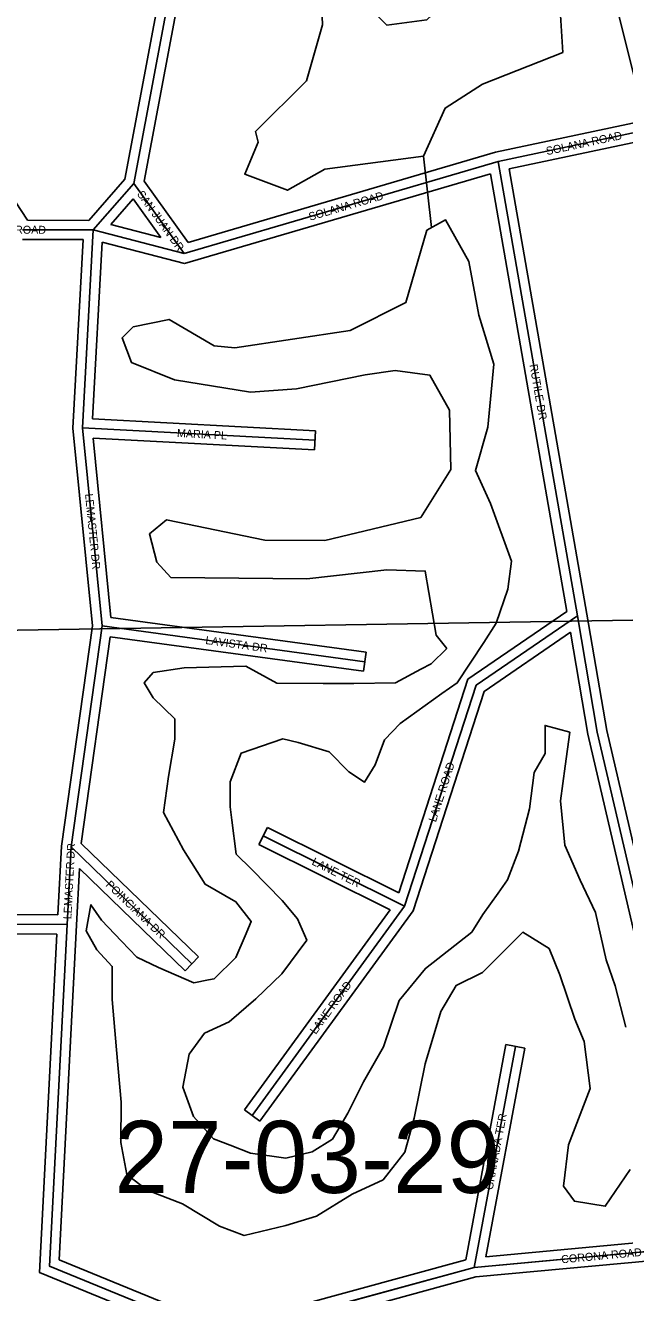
# Model space of a CAD drawing. Extents: x 418523 to 616617, y 1878279 to 2196743.
# Drawn here: x 535754 to 537626, y 2139525 to 2143484 of the extents above; entities that cross this region are included whole.
import ezdxf

# ---------------------------------------------------------------- set-up
doc = ezdxf.new("R2010")
doc.units = 0
for name, color, linetype in [('Level 1', 7, 'Continuous'), ('Level 2', 7, 'Continuous'), ('Level 23', 7, 'Continuous'), ('Level 31', 7, 'Continuous'), ('Level 32', 7, 'Continuous'), ('Level 34', 7, 'Continuous'), ('Level 5', 7, 'Continuous'), ('Level 8', 7, 'Continuous')]:
    doc.layers.add(name, color=color, linetype=linetype)

msp = doc.modelspace()

# ---------------------------------------------------------------- linework, layer by layer
at = {"layer": 'Level 1'}
msp.add_line((537794.425, 2141628.614), (534448.961, 2141573.921), dxfattribs=at)
at = {"layer": 'Level 23'}
msp.add_line((537422.496, 2144262.222), (537689.855, 2143186.896), dxfattribs=at)
at = {"layer": 'Level 31'}
for p, q in [((536318.408, 2144189.086), (536093.349, 2142989.679)), ((537736.247, 2143166.083), (537230.567, 2143058.644)), ((537230.567, 2143058.644), (536250.539, 2142770.946)), ((537230.567, 2143058.644), (537478.572, 2141639.46)), ((536093.349, 2142989.679), (535966.535, 2142844.629)), ((536093.349, 2142989.679), (536250.539, 2142770.946)), ((535966.535, 2142844.629), (535745.454, 2142845.366)), ((535966.535, 2142844.629), (535932.895, 2142226.478)), ((536250.539, 2142770.946), (535966.535, 2142844.629)), ((535932.895, 2142226.478), (535994.006, 2141608.012)), ((536659.193, 2142187.693), (535932.895, 2142226.478)), ((535994.006, 2141608.012), (535896.955, 2140917.337)), ((536814.829, 2141496.179), (535994.006, 2141608.012)), ((536938.646, 2140732.035), (536497.182, 2140951.707)), ((535896.955, 2140917.337), (535884.462, 2140674.802)), ((536274.764, 2140552.396), (535896.955, 2140917.337)), ((536938.646, 2140732.035), (536462.708, 2140078.982)), ((537284.644, 2140294.471), (537156.03, 2139603.898)), ((537787.995, 2139662.437), (537156.03, 2139603.898)), ((537156.03, 2139603.898), (536365.663, 2139388.306))]:
    msp.add_line(p, q, dxfattribs=at)
for points in [[(537478.572, 2141639.46), (537162.014, 2141422.294), (536938.646, 2140732.035)], [(537478.572, 2141639.46), (537540.546, 2141275.572), (537789.779, 2140207.748)], [(535437.357, 2140659.506), (535454.882, 2140668.237), (535484.285, 2140676.867), (535513.659, 2140676.769), (535884.462, 2140674.802)], [(535884.462, 2140674.802), (535829.429, 2139608.302), (536365.663, 2139388.306)]]:
    msp.add_lwpolyline(points, dxfattribs=at)
at = {"layer": 'Level 32'}
for p, q in [((536348.857, 2144188.681), (536125.204, 2142996.761)), ((536284.515, 2144171.127), (536065.374, 2143003.259)), ((537689.855, 2143186.896), (537223.214, 2143087.751)), ((535555.498, 2143182.499), (535761.494, 2142875.312)), ((537704.093, 2143128.58), (537265.1, 2143035.31)), ((537223.215, 2143087.751), (536262.492, 2142805.721)), ((537265.1, 2143035.31), (537508.125, 2141644.624)), ((536065.375, 2143003.26), (535952.955, 2142874.674)), ((536125.204, 2142996.761), (536262.492, 2142805.721)), ((537206.795, 2143020.398), (536251.033, 2142739.823)), ((537206.796, 2143020.398), (537445.701, 2141653.29)), ((536091.05, 2142941.468), (536021.105, 2142861.464)), ((536091.05, 2142941.468), (536177.751, 2142820.823)), ((535952.955, 2142874.673), (535761.494, 2142875.312)), ((536177.75, 2142820.823), (536021.105, 2142861.465)), ((535934.864, 2142814.732), (535745.355, 2142815.366)), ((535934.864, 2142814.732), (535902.815, 2142225.813)), ((535994.499, 2142806.38), (535964.483, 2142254.834)), ((536251.034, 2142739.822), (535994.5, 2142806.379)), ((536660.793, 2142217.651), (535964.484, 2142254.834)), ((535902.815, 2142225.813), (535963.799, 2141608.633)), ((535966.186, 2142194.656), (536021.532, 2141634.539)), ((536657.594, 2142157.735), (535966.186, 2142194.656)), ((536657.594, 2142157.735), (536660.793, 2142217.651)), ((535963.799, 2141608.633), (535867.065, 2140920.202)), ((536818.879, 2141525.905), (536021.533, 2141634.539)), ((536019.558, 2141574.251), (535928.792, 2140928.296)), ((536810.78, 2141466.452), (536019.558, 2141574.252)), ((536810.78, 2141466.452), (536818.879, 2141525.905)), ((536483.818, 2140924.847), (536510.548, 2140978.566)), ((536920.829, 2140774.411), (536510.548, 2140978.566)), ((536295.607, 2140573.973), (535928.792, 2140928.296)), ((535867.064, 2140920.201), (535855.976, 2140704.953)), ((536893.482, 2140720.998), (536483.818, 2140924.847)), ((535923.526, 2140849.961), (535914.424, 2140673.258)), ((536253.921, 2140530.817), (535923.525, 2140849.961)), ((536893.482, 2140720.998), (536438.463, 2140096.651)), ((536965.715, 2140718.237), (536486.954, 2140061.311)), ((536253.921, 2140530.817), (536295.607, 2140573.973)), ((537255.15, 2140299.965), (537129.981, 2139627.889)), ((537314.137, 2140288.977), (537255.15, 2140299.965)), ((537314.137, 2140288.977), (537192.793, 2139637.431)), ((536486.954, 2140061.311), (536438.463, 2140096.651)), ((537788.094, 2139692.575), (537192.793, 2139637.431)), ((537129.981, 2139627.889), (536367.611, 2139419.934)), ((537787.896, 2139632.298), (537161.402, 2139574.266)), ((537161.402, 2139574.266), (536381.862, 2139361.626))]:
    msp.add_line(p, q, dxfattribs=at)
for points in [[(537445.701, 2141653.29), (537136.616, 2141441.252), (536920.828, 2140774.411)], [(537508.146, 2141644.497), (537569.969, 2141281.506), (537790.204, 2140337.915)], [(537456.872, 2141588.191), (537187.411, 2141403.336), (536965.715, 2140718.237)], [(537456.872, 2141588.191), (537511.125, 2141269.64), (537789.353, 2140077.586)], [(535400.061, 2140674.432), (535443.882, 2140696.276), (535480.021, 2140706.882), (535513.788, 2140706.77), (535855.976, 2140704.953)], [(535914.423, 2140673.256), (535860.485, 2139627.988), (536367.611, 2139419.933)], [(535475.244, 2140642.947), (535488.548, 2140646.852), (535513.53, 2140646.768), (535852.883, 2140644.967)], [(535852.883, 2140644.966), (535798.372, 2139588.616), (536314.325, 2139376.941)]]:
    msp.add_lwpolyline(points, dxfattribs=at)
at = {"layer": 'Level 5'}
msp.add_line((537023.286, 2142852.165), (536998.258, 2143075.646), dxfattribs=at)
for points in [[(536998.258, 2143075.646), (536689.683, 2143034.972), (536572.742, 2142968.65), (536439.529, 2143019.119), (536481.527, 2143118.992), (536473.296, 2143152.373), (536632.206, 2143310.238), (536682.774, 2143485.143), (536667.345, 2143860.342), (536692.515, 2143910.294)], [(536998.258, 2143075.646), (537065.435, 2143225.471), (537182.366, 2143300.134), (537432.789, 2143399.359), (537416.924, 2143649.475), (537383.712, 2143691.296), (537292.11, 2143716.595), (537166.839, 2143650.292), (537007.959, 2143500.767), (536882.847, 2143484.486), (536849.636, 2143517.966), (536850.61, 2143818.073), (536784.147, 2143893.295), (536692.515, 2143910.294)], [(537185.826, 2141555.687), (537225.191, 2141616.656), (537260.913, 2141722.37), (537272.889, 2141810.342), (537206.839, 2141990.22), (537159.801, 2142093.297), (537198.779, 2142228.459), (537217.429, 2142425.151), (537170.873, 2142578.415), (537139.527, 2142746.176), (537066.681, 2142875.889), (537007.83, 2142843.716), (536942.655, 2142617.719), (536768.973, 2142530.284), (536408.425, 2142476.2), (536344.015, 2142482.233), (536203.429, 2142565.257), (536091.547, 2142542.354), (536056.688, 2142507.193), (536085.491, 2142430.723), (536220.175, 2142376.813), (536457.237, 2142337.474), (536600.98, 2142348.635), (536815.575, 2142391.929), (536909.426, 2142406.166), (537018.024, 2142390.896), (537078.621, 2142281.954), (537083.695, 2142096.458), (536989.082, 2141946.934), (536690.059, 2141874.823), (536502.137, 2141875.811), (536194.718, 2141939.022), (536141.827, 2141895.193), (536164.589, 2141806.742), (536208.65, 2141759.316), (536633.758, 2141754.631), (536883.366, 2141782.899), (537003.057, 2141779.229), (537037.772, 2141579.088), (537070.484, 2141537.521)], [(537185.826, 2141555.687), (537103.292, 2141429.762), (537055.174, 2141396.462), (536924.736, 2141302.7), (536876.243, 2141251.581), (536847.245, 2141173.848), (536813.27, 2141119.772), (536765.052, 2141151.936), (536702.721, 2141214.696), (536606.486, 2141244.11), (536558.198, 2141255.181), (536427.92, 2141210.152), (536393.83, 2141121.164), (536393.568, 2141042.246), (536398.8, 2141000.768)], [(536989.412, 2141472.326), (537021.685, 2141489.676), (537070.484, 2141537.521)], [(536326.715, 2140502.398), (536343.78, 2140505.614), (536411.277, 2140571.944), (536440.56, 2140639.855), (536459.974, 2140684.161), (536411.855, 2140746.51), (536315.701, 2140801.019), (536248.78, 2140908.164), (536186.314, 2141024.751), (536201.216, 2141137.079), (536220.87, 2141253.756), (536221.081, 2141317.4), (536153.708, 2141383.087), (536125.122, 2141430.097), (536153.97, 2141462.006), (536250.667, 2141476.958), (536443.349, 2141481.773), (536539.505, 2141428.72), (536684.161, 2141428.24), (536780.492, 2141427.921), (536910.629, 2141430.399), (536989.412, 2141472.326)], [(536394.49, 2139985.742), (536457.58, 2139961.166), (536568.394, 2139945.523), (536650.266, 2139964.89), (536713.253, 2140004.686), (536761.533, 2140086.355), (536810.179, 2140183.298), (536873.08, 2140292.922), (536921.885, 2140438.234), (537004.02, 2140537.975), (537149.054, 2140651.328), (537183.03, 2140706.496), (537231.26, 2140773.255), (537260.454, 2140814.618), (537294.546, 2140904.699), (537328.459, 2141036.241), (537343.362, 2141150.024), (537377.353, 2141209.556), (537377.64, 2141296.84), (537454.637, 2141275.856), (537439.759, 2141169.346), (537425.19, 2141061.016), (537438.951, 2140923.498), (537486.916, 2140813.872), (537534.91, 2140712.61), (537567.905, 2140565.209), (537596.695, 2140483.286), (537630.069, 2140354.069)], [(536398.8, 2141000.768), (536412.348, 2140895.255), (536460.515, 2140847.816), (536556.528, 2140750.394), (536604.664, 2140693.136), (536633.185, 2140626.486), (536555.77, 2140521.276), (536473.704, 2140442.629), (536391.344, 2140370.893), (536314.16, 2140336.236), (536265.93, 2140269.842), (536246.324, 2140167.349), (536279.5, 2140075.59), (536342.125, 2140005.919), (536394.49, 2139985.742)], [(537643.143, 2139910.332), (537565.38, 2139795.301), (537469.095, 2139810.892), (537435.453, 2139858.282), (537450.405, 2139986.976), (537518.577, 2140163.139), (537499.792, 2140310.128), (537470.961, 2140379.686), (537423.408, 2140518.406), (537389.881, 2140600.709), (537307.925, 2140650.804), (537182.434, 2140525.021), (537100.18, 2140484.922), (537051.901, 2140403.253), (537003.037, 2140239.758), (536968.682, 2140070.395), (536939.588, 2139963.932), (536871.711, 2139877.963), (536775.224, 2139832.459), (536664.13, 2139763.728), (536567.698, 2139734.953), (536437.459, 2139703.381), (536360.486, 2139732.731), (536245.114, 2139802.579), (536134.39, 2139845.862), (536071.696, 2139894.441), (536052.761, 2139994.516), (536053.18, 2140120.713), (536039.192, 2140283.326), (536025.503, 2140441.211), (536025.845, 2140544.131), (535977.69, 2140595.571), (535944.093, 2140655.328), (535958.894, 2140737.107), (535992.528, 2140688.261), (536054.85, 2140622.955), (536103.009, 2140572.969), (536170.178, 2140540.741), (536280.885, 2140493.094), (536326.715, 2140502.398)]]:
    msp.add_lwpolyline(points, dxfattribs=at)
at = {"layer": 'Level 8'}
msp.add_lwpolyline([(535846.2, 2137988.358), (535832.196, 2138168.362), (535825.194, 2138262.365), (535763.183, 2138735.376), (536152.182, 2139157.39), (536365.181, 2139388.398), (537156.191, 2139603.411), (537787.995, 2139662.597)], dxfattribs=at)

# ---------------------------------------------------------------- texts
at = {"layer": 'Level 2'}
msp.add_text('27-03-29', height=225, dxfattribs=at).set_placement((536032.834, 2139836.868))
at = {"layer": 'Level 34'}
for s, height, rotation, p in [('SOLANA ROAD', 25, 11.994303, (537383.412, 2143078.341)), ('SAN JUAN DR', 25, 305.701592, (536101.691, 2142956.656)), ('SOLANA ROAD', 25, 16.359478, (536643.437, 2142873.261)), ('SOLANA ROAD', 25, 359.807836, (535577.365, 2142833.43)), ('RUTILE DR', 25, 279.911358, (537328.92, 2142423.224)), ('MARIA PL', 24.9992, 356.942747, (536227.445, 2142198.233)), ('LEMASTER DR', 24.99916, 275.642036, (535940.748, 2142019.913)), ('LAVISTA DR', 25, 352.240983, (536315.66, 2141551.575)), ('LANE ROAD', 24.9992, 72.067231, (537036.332, 2140993.315)), ('LEMASTER DR', 25, 87.050028, (535897.819, 2140691.156)), ('LANE TER', 25, 333.544458, (536646.785, 2140863.305)), ('POINCIANA DR', 25, 315.991772, (536003.438, 2140797.103)), ('LANE ROAD', 25, 53.914639, (536661.247, 2140330.186)), ('GRANADA TER', 25, 79.448694, (537213.591, 2139844.716)), ('CORONA ROAD', 25, 5.291594, (537429.07, 2139616.638))]:
    msp.add_text(s, height=height, rotation=rotation, dxfattribs=at).set_placement(p)

doc.saveas('drawing.dxf')
